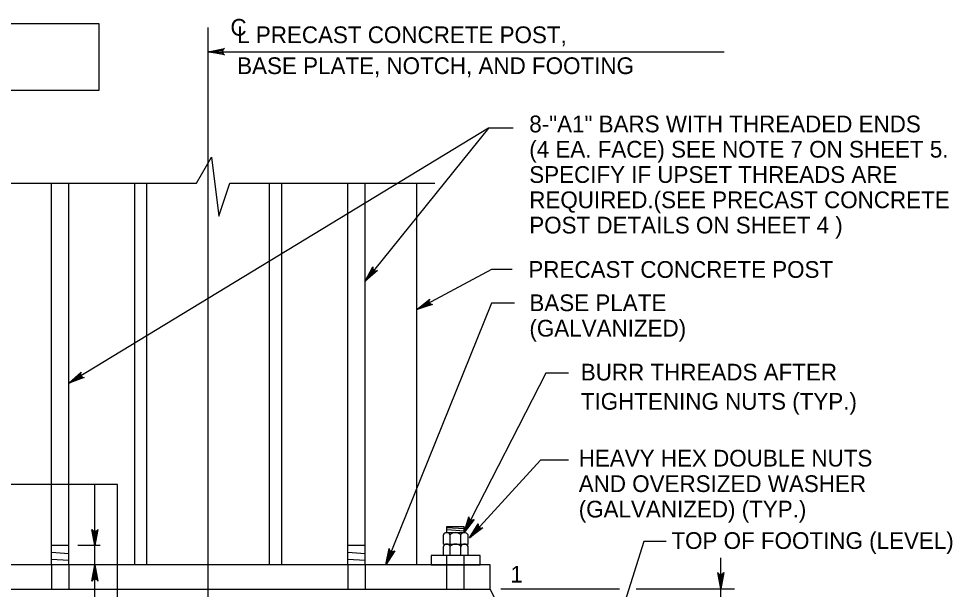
# Model space of a CAD drawing. Extents: x 3351 to 8430, y -3586 to 1457.
# Drawn here: x 3940.2 to 4111.5, y -955.4 to -850.7 of the extents above; entities that cross this region are included whole.
import ezdxf

# ---------------------------------------------------------------- set-up
doc = ezdxf.new("R2010")
doc.units = 0
doc.layers.add('1', color=7, linetype='Continuous')

msp = doc.modelspace()

# ---------------------------------------------------------------- linework, layer by layer
at = {"layer": '1'}
for p, q in [((3974.95, -970.87), (3974.95, -852.26)), ((3974.95, -856.71), (4069.6, -856.71)), ((3972.81, -880.81), (3975.52, -876.06)), ((3975.52, -876.06), (3976.88, -886.92)), ((3924.95, -880.81), (3972.81, -880.81)), ((3946.21, -950.86), (3946.21, -880.81)), ((3949.36, -950.86), (3949.36, -880.81)), ((3961.45, -950.86), (3961.45, -880.81)), ((3963.7, -950.86), (3963.7, -880.81)), ((3976.88, -886.92), (3978.91, -880.81)), ((3978.91, -880.81), (4016.5, -880.81)), ((3986.2, -950.86), (3986.2, -880.81)), ((3988.45, -950.86), (3988.45, -880.81)), ((4000.56, -950.86), (4000.56, -880.81)), ((4003.71, -950.86), (4003.71, -880.81)), ((4013.2, -950.86), (4013.2, -880.81)), ((4026.94, -896.71), (4013.2, -904)), ((4030.7, -896.71), (4026.94, -896.71)), ((4026.94, -902.86), (4007.54, -950.86)), ((4031.13, -902.86), (4026.94, -902.86)), ((4036.92, -915.69), (4021.9, -944.97)), ((4041.04, -915.69), (4036.92, -915.69)), ((4035.89, -931.69), (4022.89, -945.92)), ((4041.04, -931.69), (4035.89, -931.69)), ((3958.28, -936.15), (3909.63, -936.15)), ((3954.14, -956.85), (3954.14, -936.15)), ((3958.28, -965.79), (3958.28, -936.15)), ((4018.75, -944.97), (4018.75, -943.87)), ((4018.75, -943.87), (4021.9, -943.87)), ((4021.9, -944.97), (4021.9, -943.87)), ((4018.09, -947.07), (4018.09, -945.4)), ((4018.51, -944.97), (4022.18, -944.97)), ((4018.75, -944.02), (4021.9, -944.22)), ((4018.78, -944.41), (4021.93, -944.61)), ((4019.32, -947.07), (4019.32, -945.4)), ((4021.27, -947.07), (4021.27, -945.4)), ((4022.62, -947.07), (4022.62, -945.4)), ((3949.36, -947.36), (3946.21, -947.36)), ((3955.14, -947.36), (3951.04, -947.36)), ((4003.71, -947.36), (4000.56, -947.36)), ((4018.09, -947.07), (4022.62, -947.07)), ((3949.36, -948.84), (3946.21, -948.64)), ((4003.71, -948.84), (4000.56, -948.64)), ((4018.09, -949.18), (4018.09, -947.5)), ((4019.32, -949.18), (4019.32, -947.5)), ((4021.27, -949.18), (4021.27, -947.5)), ((4022.62, -949.18), (4022.62, -947.5)), ((3949.36, -950.1), (3946.21, -949.9)), ((4003.71, -950.1), (4000.56, -949.9)), ((4018.75, -955.37), (4018.75, -949.18)), ((4021.9, -955.37), (4021.9, -949.18)), ((4069, -955.23), (4069, -949.61)), ((3946.21, -950.86), (3946.21, -955.36)), ((3949.36, -950.86), (3949.36, -955.36)), ((4000.56, -950.86), (4000.56, -955.36)), ((4003.71, -950.86), (4003.71, -955.36)), ((4032.33, -966.61), (4026.7, -955.36)), ((4028.63, -955.27), (4050.43, -955.27)), ((4053.46, -955.27), (4071.53, -955.27)), ((4069, -966.61), (4069, -955.23))]:
    msp.add_line(p, q, dxfattribs=at)
for points in [[(3853, -863.77), (3954.93, -863.77), (3954.93, -851.62), (3853, -851.62)], [(4015.84, -950.87), (4024.84, -950.87), (4024.84, -949.18), (4015.84, -949.18)], [(3923.2, -955.36), (4026.7, -955.36), (4026.7, -950.86), (3923.2, -950.86)]]:
    msp.add_lwpolyline(points, close=True, dxfattribs=at)
for points in [[(3974.95, -856.71), (3977.94, -856.15), (3977.71, -856.31), (3977.59, -856.51), (3977.55, -856.71), (3977.59, -856.91), (3977.71, -857.11), (3977.94, -857.27), (3974.95, -856.71), (3977.71, -857.11), (3977.59, -856.91), (3974.95, -856.71), (3977.55, -856.71), (3977.59, -856.51), (3974.95, -856.71), (3977.71, -856.31)], [(4030.91, -870.77), (4026.36, -870.77), (3949.35, -917.55)], [(4026.36, -870.77), (4003.71, -898.85)], [(4003.71, -898.85), (4005.14, -896.18), (4005.12, -896.46), (4005.2, -896.68), (4005.34, -896.83), (4005.52, -896.93), (4005.75, -896.96), (4006.01, -896.88), (4003.71, -898.85), (4005.75, -896.96), (4005.52, -896.93), (4003.71, -898.85), (4005.34, -896.83), (4005.2, -896.68), (4003.71, -898.85), (4005.12, -896.46)], [(4013.2, -904), (4015.58, -902.11), (4015.45, -902.36), (4015.44, -902.59), (4015.5, -902.78), (4015.62, -902.94), (4015.82, -903.07), (4016.1, -903.1), (4013.2, -904), (4015.82, -903.07), (4015.62, -902.94), (4013.2, -904), (4015.5, -902.78), (4015.44, -902.59), (4013.2, -904), (4015.45, -902.36)], [(3949.35, -917.55), (3951.61, -915.52), (3951.5, -915.78), (3951.5, -916.01), (3951.58, -916.2), (3951.71, -916.35), (3951.91, -916.46), (3952.19, -916.48), (3949.35, -917.55), (3951.91, -916.46), (3951.71, -916.35), (3949.35, -917.55), (3951.58, -916.2), (3951.5, -916.01), (3949.35, -917.55), (3951.5, -915.78)], [(4021.9, -944.97), (4022.77, -942.06), (4022.79, -942.2), (4022.8, -942.34), (4022.87, -942.44), (4022.93, -942.54), (4023.01, -942.6), (4023.09, -942.66), (4023.19, -942.69), (4023.28, -942.72), (4023.4, -942.71), (4023.52, -942.7), (4023.64, -942.64), (4023.76, -942.57), (4021.9, -944.97), (4023.64, -942.64), (4023.52, -942.7), (4021.9, -944.97), (4023.4, -942.71), (4023.28, -942.72), (4021.9, -944.97), (4023.19, -942.69), (4023.09, -942.66), (4021.9, -944.97), (4023.01, -942.6), (4022.93, -942.54), (4021.9, -944.97), (4022.87, -942.44), (4022.8, -942.34), (4021.9, -944.97), (4022.79, -942.2)], [(4022.89, -945.92), (4024.49, -943.34), (4024.45, -943.62), (4024.52, -943.84), (4024.64, -944), (4024.81, -944.11), (4025.04, -944.16), (4025.31, -944.1), (4022.89, -945.92), (4025.04, -944.16), (4024.81, -944.11), (4022.89, -945.92), (4024.64, -944), (4024.52, -943.84), (4022.89, -945.92), (4024.45, -943.62)], [(3954.14, -947.36), (3953.58, -944.38), (3953.74, -944.61), (3953.94, -944.73), (3954.14, -944.76), (3954.34, -944.73), (3954.54, -944.61), (3954.7, -944.38), (3954.14, -947.36), (3954.54, -944.61), (3954.34, -944.73), (3954.14, -947.36), (3954.14, -944.76), (3953.94, -944.73), (3954.14, -947.36), (3953.74, -944.61)], [(4058.96, -946.62), (4054.88, -946.62), (4048.56, -966.61)], [(4007.54, -950.86), (4008.14, -947.89), (4008.17, -948.03), (4008.2, -948.16), (4008.27, -948.25), (4008.34, -948.35), (4008.43, -948.4), (4008.52, -948.45), (4008.62, -948.48), (4008.72, -948.5), (4008.83, -948.48), (4008.95, -948.46), (4009.06, -948.39), (4009.18, -948.31), (4007.54, -950.86), (4009.06, -948.39), (4008.95, -948.46), (4007.54, -950.86), (4008.83, -948.48), (4008.72, -948.5), (4007.54, -950.86), (4008.62, -948.48), (4008.52, -948.45), (4007.54, -950.86), (4008.43, -948.4), (4008.34, -948.35), (4007.54, -950.86), (4008.27, -948.25), (4008.2, -948.16), (4007.54, -950.86), (4008.17, -948.03)], [(3954.14, -950.86), (3954.7, -953.85), (3954.54, -953.62), (3954.34, -953.5), (3954.14, -953.46), (3953.94, -953.5), (3953.74, -953.62), (3953.58, -953.85), (3954.14, -950.86), (3953.74, -953.62), (3953.94, -953.5), (3954.14, -950.86), (3954.14, -953.46), (3954.34, -953.5), (3954.14, -950.86), (3954.54, -953.62)], [(4069, -955.27), (4068.44, -952.29), (4068.6, -952.52), (4068.8, -952.64), (4069, -952.67), (4069.2, -952.64), (4069.4, -952.52), (4069.56, -952.29), (4069, -955.27), (4069.4, -952.52), (4069.2, -952.64), (4069, -955.27), (4069, -952.67), (4068.8, -952.64), (4069, -955.27), (4068.6, -952.52)]]:
    msp.add_lwpolyline(points, dxfattribs=at)
for centre, radius, start, end in [((4018.71, -945.62), 0.658, 22.0962, 159.9603), ((4020.32, -946.39), 1.43, 48.0314, 134.5557), ((4021.93, -945.72), 0.76, 25.1118, 149.2439), ((4018.71, -947.73), 0.658, 22.0962, 159.9603), ((4020.32, -948.5), 1.43, 48.0314, 134.5557), ((4021.93, -947.83), 0.76, 25.1118, 149.2439)]:
    msp.add_arc(centre, radius, start, end, dxfattribs=at)

# ---------------------------------------------------------------- texts
for s, height, p in [('C', 3.07, (3979.02, -853.77)), ('L PRECAST CONCRETE POST,', 3.072, (3980.25, -855.14)), ('BASE PLATE, NOTCH, AND FOOTING', 3.072, (3980.25, -860.82)), ('8-"A1" BARS WITH THREADED ENDS', 3.072, (4033.85, -871.51)), ('(4 EA. FACE) SEE NOTE 7 ON SHEET 5.', 3.072, (4033.85, -876.15)), ('SPECIFY IF UPSET THREADS ARE ', 3.072, (4033.85, -880.79)), ('REQUIRED.(SEE PRECAST CONCRETE', 3.072, (4033.85, -885.43)), ('POST DETAILS ON SHEET 4 )', 3.072, (4033.85, -890.07)), ('PRECAST CONCRETE POST', 3.072, (4033.69, -898.21)), ('BASE PLATE', 3.072, (4033.88, -904.32)), ('(GALVANIZED)', 3.072, (4033.88, -908.99)), ('BURR THREADS AFTER', 3.072, (4043.31, -917.05)), ('TIGHTENING NUTS (TYP.)', 3.072, (4043.31, -922.42)), ('HEAVY HEX DOUBLE NUTS', 3.072, (4042.93, -932.84)), ('AND OVERSIZED WASHER', 3.072, (4042.93, -937.52)), ('(GALVANIZED) (TYP.)', 3.072, (4042.93, -942.19)), ('TOP OF FOOTING (LEVEL)', 3.072, (4059.93, -947.96)), ('1', 3.07, (4030.4, -954.14))]:
    msp.add_text(s, height=height, dxfattribs=at).set_placement(p)

doc.saveas('drawing.dxf')
